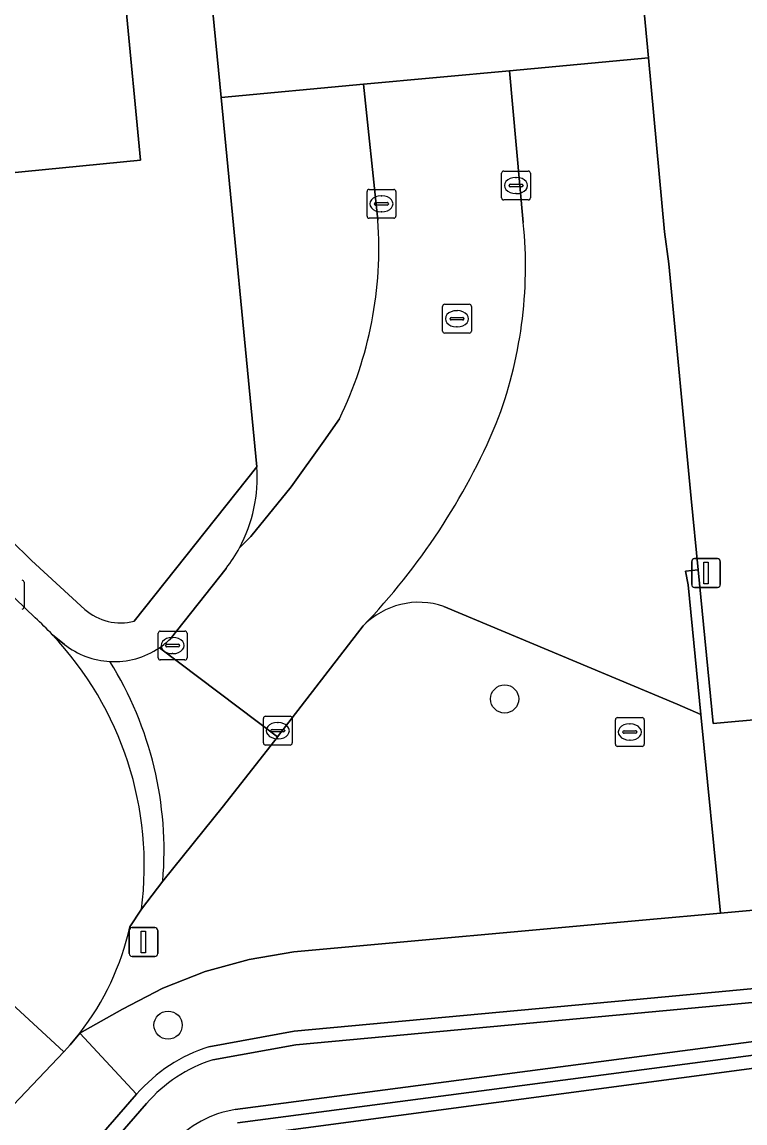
# Model space of a CAD drawing. Extents: x 158472 to 159562, y 388525 to 389606.
# Drawn here: x 159355.92 to 159380.99, y 389319.99 to 389358.16 of the extents above; entities that cross this region are included whole.
import ezdxf

# ---------------------------------------------------------------- set-up
doc = ezdxf.new("R2010")
doc.units = 0
for name, color, linetype in [('IMGEO_Berm_groen', 7, 'Continuous'), ('IMGEO_Boom', 7, 'Continuous'), ('IMGEO_Brandkraan', 7, 'Continuous'), ('IMGEO_Erf', 7, 'Continuous'), ('IMGEO_Gemengd_bos', 7, 'Continuous'), ('IMGEO_Groenvoorziening', 7, 'Continuous'), ('IMGEO_Hek', 7, 'Continuous'), ('IMGEO_Kolk', 7, 'Continuous'), ('IMGEO_Lichtmast', 7, 'Continuous'), ('IMGEO_Loofbos', 7, 'Continuous'), ('IMGEO_Muur', 7, 'Continuous'), ('IMGEO_Oever', 7, 'Continuous'), ('IMGEO_Rijbaan_lokaal_open', 7, 'Continuous'), ('IMGEO_Rioolput', 7, 'Continuous'), ('IMGEO_Voetpad_open', 7, 'Continuous'), ('IMGEO_Waterloop', 7, 'Continuous')]:
    doc.layers.add(name, color=color, linetype=linetype)

msp = doc.modelspace()

# ---------------------------------------------------------------- linework, layer by layer
at = {"layer": 'IMGEO_Berm_groen'}
for points in [[(159359.889, 389320.983), (159357.921, 389323.104), (159357.585, 389322.695), (159357.491, 389322.588), (159357.362, 389322.453), (159355.395, 389320.389), (159354.811, 389319.777), (159344.08, 389308.293), (159344.394, 389305.068), (159333.102, 389293.181), (159329.997, 389293.361), (159328.634, 389291.939), (159326.156, 389289.355)], [(159332.472, 389289.445), (159359.889, 389320.983)]]:
    msp.add_lwpolyline(points, dxfattribs=at)
at = {"layer": 'IMGEO_Boom'}
for centre in [(159372.655, 389334.688), (159360.981, 389323.378)]:
    msp.add_circle(centre, 0.489, dxfattribs=at)
at = {"layer": 'IMGEO_Brandkraan'}
for p, q in [((159376.497, 389333.117), (159376.497, 389333.969)), ((159376.572, 389334.043), (159377.424, 389334.043)), ((159376.985, 389333.823), (159377.01, 389333.823)), ((159377.498, 389333.969), (159377.498, 389333.117)), ((159376.756, 389333.537), (159376.756, 389333.549)), ((159377.194, 389333.5), (159376.796, 389333.5)), ((159376.799, 389333.586), (159377.197, 389333.586)), ((159377.24, 389333.549), (159377.24, 389333.537)), ((159377.424, 389333.043), (159376.572, 389333.043)), ((159377.008, 389333.263), (159376.983, 389333.263))]:
    msp.add_line(p, q, dxfattribs=at)
for points in [[(159376.497, 389333.117), (159376.497, 389333.969)], [(159376.572, 389334.043), (159377.424, 389334.043)], [(159377.498, 389333.969), (159377.498, 389333.117)], [(159377.424, 389333.043), (159376.572, 389333.043)]]:
    msp.add_lwpolyline(points, dxfattribs=at)
for centre, radius, start, end in [((159376.574, 389333.967), 0.0765, 91.552, 178.448), ((159376.574, 389333.967), 0.0765, 91.552, 178.448), ((159377.422, 389333.967), 0.0765, 1.552, 88.448), ((159377.422, 389333.967), 0.0765, 1.552, 88.448), ((159376.796, 389333.546), 0.0403, 85.8775, 175.7526), ((159376.793, 389333.536), 0.0366, 178.938, 274.7102), ((159377.197, 389333.543), 0.043, 264.8664, 352.4533), ((159377.201, 389333.548), 0.0386, 1.7309, 96.639), ((159376.574, 389333.119), 0.0765, 181.552, 268.448), ((159376.574, 389333.119), 0.0765, 181.552, 268.448), ((159377.422, 389333.119), 0.0765, 271.552, 358.448), ((159377.422, 389333.119), 0.0765, 271.552, 358.448)]:
    msp.add_arc(centre, radius, start, end, dxfattribs=at)
for centre, major_axis, ratio, start_param, end_param in [((159376.984, 389333.543), (-0.387, 0.002), 0.722429, 4.712389, 7.853982), ((159377.009, 389333.543), (-0.39, 0.002), 0.717154, 1.570796, 4.712389)]:
    msp.add_ellipse(centre, major_axis=major_axis, ratio=ratio, start_param=start_param, end_param=end_param, dxfattribs=at)
at = {"layer": 'IMGEO_Erf'}
msp.add_lwpolyline([(159372.599, 389410.416), (159373.65, 389398.609), (159374.827, 389386.3), (159375.166, 389382.805), (159375.668, 389377.629), (159375.945, 389374.779), (159376.972, 389364.1), (159377.061, 389363.17), (159377.242, 389361.214), (159377.32, 389360.366), (159377.639, 389356.917), (159378.196, 389350.888), (159378.344, 389349.775), (159379.122, 389341.637), (159379.365, 389339.165), (159379.888, 389333.842), (159398.949, 389335.556)], dxfattribs=at)
msp.add_lwpolyline([(159414.487, 389326.3), (159362.548, 389319.394), (159335.078, 389286.628), (159367.433, 389245.168), (159380.489, 389252.443), (159384.857, 389254.876), (159394.493, 389260.246), (159427.196, 389258.998)], close=True, dxfattribs=at)
at = {"layer": 'IMGEO_Gemengd_bos'}
for points in [[(159394.621, 389412.55), (159395.757, 389400.684), (159396.502, 389392.907), (159396.953, 389388.193), (159398.038, 389376.862), (159398.481, 389372.787), (159399.241, 389364.656), (159399.951, 389357.052), (159400.33, 389353), (159401.503, 389341.132), (159401.442, 389341.126), (159401.963, 389335.854), (159402.808, 389329.331), (159380.14, 389327.265), (159377.562, 389327.03), (159365.348, 389325.917), (159363.79, 389325.659), (159362.268, 389325.24), (159360.798, 389324.663), (159359.397, 389323.937), (159357.921, 389323.104), (159359.889, 389320.983)], [(159362.399, 389322.632), (159365.354, 389323.164), (159377.727, 389324.316), (159400.887, 389326.472), (159402.648, 389326.784)]]:
    msp.add_lwpolyline(points, dxfattribs=at)
msp.add_arc((159364.089, 389317.324), 5.57, 107.6647, 138.9429, dxfattribs=at)
at = {"layer": 'IMGEO_Groenvoorziening'}
for points in [[(159358.979, 389364.292), (159358.691, 389367.295), (159358.037, 389374.13), (159355.062, 389373.84), (159353.52, 389373.722), (159349.883, 389373.372), (159350.543, 389366.613), (159350.833, 389363.641), (159351.727, 389354.483), (159351.914, 389352.571), (159352.599, 389352.639), (159360.024, 389353.372)], [(159401.963, 389335.854), (159398.949, 389335.556), (159379.888, 389333.842), (159379.365, 389339.165), (159378.931, 389339.121), (159379.016, 389338.651), (159379.46, 389334.153), (159380.14, 389327.265), (159402.808, 389329.331)]]:
    msp.add_lwpolyline(points, close=True, dxfattribs=at)
for points in [[(159362.828, 389355.543), (159362.487, 389358.988), (159361.94, 389364.555), (159358.979, 389364.292), (159360.024, 389353.372), (159352.599, 389352.639), (159351.914, 389352.571), (159351.727, 389354.483), (159350.833, 389363.641), (159348.594, 389363.396), (159348.89, 389360.488), (159349.384, 389355.638), (159350.561, 389348.648)], [(159359.807, 389337.382), (159364.058, 389342.736), (159362.828, 389355.543)], [(159356.249, 389339.494), (159358.092, 389337.792)], [(159379.46, 389334.153), (159378.634, 389334.511), (159370.548, 389337.897)], [(159367.752, 389337.225), (159364.776, 389333.371), (159364.76, 389333.35), (159362.898, 389330.987), (159360.797, 389328.369), (159360.061, 389327.4), (159359.66, 389326.787)], [(159357.921, 389323.104), (159359.397, 389323.937), (159360.798, 389324.663), (159362.268, 389325.24), (159363.79, 389325.659), (159365.348, 389325.917), (159377.562, 389327.03), (159380.14, 389327.265), (159379.46, 389334.153)]]:
    msp.add_lwpolyline(points, dxfattribs=at)
for centre, radius, start, end in [((159369.995, 389354.38), 20.262, 196.4323, 227.2787), ((159369.68, 389335.355), 2.686, 71.146, 135.8827), ((159359.35, 389339.263), 1.936, 229.4619, 283.6477), ((159350.482, 389328.868), 9.411, 322.2271, 347.2224)]:
    msp.add_arc(centre, radius, start, end, dxfattribs=at)
at = {"layer": 'IMGEO_Hek'}
for points in [[(159377.562, 389327.03), (159365.348, 389325.917), (159363.79, 389325.659), (159362.268, 389325.24), (159360.798, 389324.663), (159359.397, 389323.937), (159357.921, 389323.104)], [(159380.14, 389327.265), (159377.562, 389327.03)]]:
    msp.add_lwpolyline(points, dxfattribs=at)
at = {"layer": 'IMGEO_Kolk'}
for p, q in [((159372.549, 389352.065), (159372.549, 389352.917)), ((159372.624, 389352.991), (159373.476, 389352.991)), ((159373.55, 389352.917), (159373.55, 389352.065)), ((159372.851, 389352.534), (159373.249, 389352.534)), ((159373.037, 389352.771), (159373.062, 389352.771)), ((159367.881, 389351.43), (159367.881, 389352.282)), ((159367.956, 389352.356), (159368.808, 389352.356)), ((159368.369, 389352.136), (159368.394, 389352.136)), ((159368.882, 389352.282), (159368.882, 389351.43)), ((159372.808, 389352.485), (159372.808, 389352.497)), ((159373.246, 389352.448), (159372.848, 389352.448)), ((159373.06, 389352.211), (159373.035, 389352.211)), ((159373.292, 389352.497), (159373.292, 389352.485)), ((159368.14, 389351.85), (159368.14, 389351.862)), ((159368.578, 389351.813), (159368.18, 389351.813)), ((159368.183, 389351.899), (159368.581, 389351.899)), ((159368.624, 389351.862), (159368.624, 389351.85)), ((159373.476, 389351.991), (159372.624, 389351.991)), ((159368.392, 389351.576), (159368.367, 389351.576)), ((159368.808, 389351.356), (159367.956, 389351.356)), ((159355.989, 389338.733), (159355.989, 389337.881)), ((159360.637, 389336.114), (159360.637, 389336.966)), ((159360.712, 389337.04), (159361.564, 389337.04)), ((159361.638, 389336.966), (159361.638, 389336.114)), ((159360.896, 389336.534), (159360.896, 389336.546)), ((159361.334, 389336.497), (159360.936, 389336.497)), ((159360.939, 389336.583), (159361.337, 389336.583)), ((159361.125, 389336.82), (159361.15, 389336.82)), ((159361.38, 389336.546), (159361.38, 389336.534)), ((159361.148, 389336.26), (159361.123, 389336.26)), ((159361.564, 389336.04), (159360.712, 389336.04)), ((159364.286, 389333.163), (159364.286, 389334.015)), ((159364.361, 389334.089), (159365.213, 389334.089)), ((159364.774, 389333.869), (159364.799, 389333.869)), ((159365.287, 389334.015), (159365.287, 389333.163)), ((159364.545, 389333.583), (159364.545, 389333.595)), ((159364.983, 389333.546), (159364.585, 389333.546)), ((159364.588, 389333.632), (159364.986, 389333.632)), ((159365.029, 389333.595), (159365.029, 389333.583)), ((159365.213, 389333.089), (159364.361, 389333.089)), ((159364.797, 389333.309), (159364.772, 389333.309))]:
    msp.add_line(p, q, dxfattribs=at)
for points in [[(159372.549, 389352.065), (159372.549, 389352.917)], [(159372.624, 389352.991), (159373.476, 389352.991)], [(159373.55, 389352.917), (159373.55, 389352.065)], [(159367.881, 389351.43), (159367.881, 389352.282)], [(159367.956, 389352.356), (159368.808, 389352.356)], [(159368.882, 389352.282), (159368.882, 389351.43)], [(159373.476, 389351.991), (159372.624, 389351.991)], [(159368.808, 389351.356), (159367.956, 389351.356)], [(159355.989, 389338.733), (159355.989, 389337.881)], [(159360.637, 389336.114), (159360.637, 389336.966)], [(159360.712, 389337.04), (159361.564, 389337.04)], [(159361.638, 389336.966), (159361.638, 389336.114)], [(159361.564, 389336.04), (159360.712, 389336.04)], [(159364.286, 389333.163), (159364.286, 389334.015)], [(159364.361, 389334.089), (159365.213, 389334.089)], [(159365.287, 389334.015), (159365.287, 389333.163)], [(159365.213, 389333.089), (159364.361, 389333.089)]]:
    msp.add_lwpolyline(points, dxfattribs=at)
for centre, radius, start, end in [((159372.626, 389352.915), 0.0765, 91.552, 178.448), ((159372.626, 389352.915), 0.0765, 91.552, 178.448), ((159373.474, 389352.915), 0.0765, 1.552, 88.448), ((159373.474, 389352.915), 0.0765, 1.552, 88.448), ((159372.848, 389352.494), 0.0403, 85.8775, 175.7526), ((159373.253, 389352.496), 0.0386, 1.7309, 96.639), ((159367.958, 389352.28), 0.0765, 91.552, 178.448), ((159367.958, 389352.28), 0.0765, 91.552, 178.448), ((159368.806, 389352.28), 0.0765, 1.552, 88.448), ((159368.806, 389352.28), 0.0765, 1.552, 88.448), ((159372.845, 389352.484), 0.0366, 178.938, 274.7102), ((159373.249, 389352.491), 0.043, 264.8664, 352.4533), ((159368.18, 389351.859), 0.0403, 85.8775, 175.7526), ((159368.177, 389351.849), 0.0366, 178.938, 274.7102), ((159368.581, 389351.856), 0.043, 264.8664, 352.4533), ((159368.585, 389351.861), 0.0386, 1.7309, 96.639), ((159372.626, 389352.067), 0.0765, 181.552, 268.448), ((159372.626, 389352.067), 0.0765, 181.552, 268.448), ((159373.474, 389352.067), 0.0765, 271.552, 358.448), ((159373.474, 389352.067), 0.0765, 271.552, 358.448), ((159367.958, 389351.432), 0.0765, 181.552, 268.448), ((159367.958, 389351.432), 0.0765, 181.552, 268.448), ((159368.806, 389351.432), 0.0765, 271.552, 358.448), ((159368.806, 389351.432), 0.0765, 271.552, 358.448), ((159355.913, 389338.731), 0.0765, 1.552, 88.448), ((159355.913, 389338.731), 0.0765, 1.552, 88.448), ((159355.913, 389337.883), 0.0765, 271.552, 358.448), ((159355.913, 389337.883), 0.0765, 271.552, 358.448), ((159360.714, 389336.964), 0.0765, 91.552, 178.448), ((159360.714, 389336.964), 0.0765, 91.552, 178.448), ((159361.562, 389336.964), 0.0765, 1.552, 88.448), ((159361.562, 389336.964), 0.0765, 1.552, 88.448), ((159360.936, 389336.543), 0.0403, 85.8775, 175.7526), ((159360.933, 389336.533), 0.0366, 178.938, 274.7102), ((159361.337, 389336.54), 0.043, 264.8664, 352.4533), ((159361.341, 389336.545), 0.0386, 1.7309, 96.639), ((159360.714, 389336.116), 0.0765, 181.552, 268.448), ((159360.714, 389336.116), 0.0765, 181.552, 268.448), ((159361.562, 389336.116), 0.0765, 271.552, 358.448), ((159361.562, 389336.116), 0.0765, 271.552, 358.448), ((159364.363, 389334.013), 0.0765, 91.552, 178.448), ((159364.363, 389334.013), 0.0765, 91.552, 178.448), ((159365.211, 389334.013), 0.0765, 1.552, 88.448), ((159365.211, 389334.013), 0.0765, 1.552, 88.448), ((159364.585, 389333.592), 0.0403, 85.8775, 175.7526), ((159364.582, 389333.582), 0.0366, 178.938, 274.7102), ((159364.986, 389333.589), 0.043, 264.8664, 352.4533), ((159364.99, 389333.594), 0.0386, 1.7309, 96.639), ((159364.363, 389333.165), 0.0765, 181.552, 268.448), ((159364.363, 389333.165), 0.0765, 181.552, 268.448), ((159365.211, 389333.165), 0.0765, 271.552, 358.448), ((159365.211, 389333.165), 0.0765, 271.552, 358.448)]:
    msp.add_arc(centre, radius, start, end, dxfattribs=at)
for centre, major_axis, ratio, start_param, end_param in [((159373.036, 389352.491), (-0.387, 0.002), 0.722429, 4.712389, 7.853982), ((159373.061, 389352.491), (-0.39, 0.002), 0.717154, 1.570796, 4.712389), ((159368.368, 389351.856), (-0.387, 0.002), 0.722429, 4.712389, 7.853982), ((159368.393, 389351.856), (-0.39, 0.002), 0.717154, 1.570796, 4.712389), ((159361.124, 389336.54), (-0.387, 0.002), 0.722429, 4.712389, 7.853982), ((159361.149, 389336.54), (-0.39, 0.002), 0.717154, 1.570796, 4.712389), ((159364.773, 389333.589), (-0.387, 0.002), 0.722429, 4.712389, 7.853982), ((159364.798, 389333.589), (-0.39, 0.002), 0.717154, 1.570796, 4.712389)]:
    msp.add_ellipse(centre, major_axis=major_axis, ratio=ratio, start_param=start_param, end_param=end_param, dxfattribs=at)
at = {"layer": 'IMGEO_Lichtmast'}
for p, q in [((159379.244, 389339.556), (159380.034, 389339.556)), ((159380.034, 389339.556), (159379.244, 389339.556)), ((159379.144, 389338.656), (159379.144, 389339.456)), ((159379.144, 389339.456), (159379.144, 389338.656)), ((159380.134, 389339.456), (159380.134, 389338.656)), ((159380.134, 389338.656), (159380.134, 389339.456)), ((159380.034, 389338.556), (159379.244, 389338.556)), ((159379.244, 389338.556), (159380.034, 389338.556)), ((159359.633, 389325.86), (159359.633, 389326.66)), ((159359.633, 389326.66), (159359.633, 389325.86)), ((159359.733, 389326.76), (159360.523, 389326.76)), ((159360.523, 389326.76), (159359.733, 389326.76)), ((159360.623, 389326.66), (159360.623, 389325.86)), ((159360.623, 389325.86), (159360.623, 389326.66)), ((159360.523, 389325.76), (159359.733, 389325.76)), ((159359.733, 389325.76), (159360.523, 389325.76))]:
    msp.add_line(p, q, dxfattribs=at)
for points in [[(159379.564, 389339.431), (159379.714, 389339.431), (159379.714, 389338.681), (159379.564, 389338.681), (159379.564, 389339.431)], [(159360.053, 389326.635), (159360.203, 389326.635), (159360.203, 389325.885), (159360.053, 389325.885), (159360.053, 389326.635)]]:
    msp.add_lwpolyline(points, dxfattribs=at)
for centre, start, end in [((159379.244, 389339.456), 90, 180), ((159379.244, 389339.456), 90, 180), ((159380.034, 389339.456), 0, 90), ((159380.034, 389339.456), 360, 90), ((159379.244, 389338.656), 180, 270), ((159379.244, 389338.656), 180, 270), ((159380.034, 389338.656), 270, 0), ((159380.034, 389338.656), 270, 0), ((159359.733, 389326.66), 90, 180), ((159359.733, 389326.66), 90, 180), ((159360.523, 389326.66), 0, 90), ((159360.523, 389326.66), 360, 90), ((159359.733, 389325.86), 180, 270), ((159359.733, 389325.86), 180, 270), ((159360.523, 389325.86), 270, 0), ((159360.523, 389325.86), 270, 0)]:
    msp.add_arc(centre, 0.1, start, end, dxfattribs=at)
at = {"layer": 'IMGEO_Loofbos'}
for points in [[(159362.292, 389319.598), (159362.548, 389319.394), (159414.487, 389326.3), (159427.196, 389258.998), (159394.493, 389260.246), (159384.857, 389254.876), (159387.357, 389250.327), (159395.849, 389254.995), (159396.966, 389255.529), (159426.644, 389256.048), (159432.963, 389256.159), (159432.241, 389266.439)], [(159403.42, 389325.237), (159363.393, 389319.986)]]:
    msp.add_lwpolyline(points, dxfattribs=at)
at = {"layer": 'IMGEO_Muur'}
msp.add_lwpolyline([(159362.548, 389319.394), (159414.487, 389326.3), (159427.196, 389258.998)], dxfattribs=at)
at = {"layer": 'IMGEO_Oever'}
for points in [[(159402.648, 389326.784), (159400.887, 389326.472), (159377.727, 389324.316), (159365.354, 389323.164), (159362.399, 389322.632)], [(159362.529, 389322.175), (159365.418, 389322.695), (159377.771, 389323.845), (159400.95, 389326.003), (159402.749, 389326.322)], [(159403.339, 389325.703), (159363.31, 389320.452)], [(159363.393, 389319.986), (159403.42, 389325.237)], [(159359.889, 389320.983), (159332.472, 389289.445)], [(159332.842, 389289.15), (159360.235, 389320.66)]]:
    msp.add_lwpolyline(points, dxfattribs=at)
for centre, radius, start, end in [((159364.089, 389317.324), 5.57, 107.6647, 138.9429), ((159364.093, 389317.312), 5.109, 107.8327, 139.0503), ((159363.931, 389316.698), 3.805, 99.3868, 137.3277)]:
    msp.add_arc(centre, radius, start, end, dxfattribs=at)
at = {"layer": 'IMGEO_Rijbaan_lokaal_open'}
for points in [[(159377.32, 389360.366), (159372.537, 389359.921), (159372.474, 389359.916), (159367.464, 389359.45), (159362.487, 389358.988), (159362.828, 389355.543), (159367.764, 389356.001), (159372.824, 389356.47), (159377.639, 389356.917)], [(159353.725, 389325.809), (159353.299, 389325.252), (159351.858, 389323.653), (159355.395, 389320.389), (159357.362, 389322.453)]]:
    msp.add_lwpolyline(points, close=True, dxfattribs=at)
for points in [[(159373.302, 389351.206), (159372.824, 389356.47), (159367.764, 389356.001), (159368.259, 389351.293)], [(159366.923, 389344.403), (159366.384, 389343.624), (159365.247, 389342.045), (159363.853, 389340.321), (159363.46, 389339.933)], [(159356.373, 389337.506), (159355.33, 389338.504), (159354.405, 389339.389)], [(159362.992, 389339.216), (159361.055, 389336.767)], [(159357.386, 389336.579), (159356.969, 389336.917)], [(159360.68, 389336.462), (159364.776, 389333.371), (159367.752, 389337.225)], [(159360.797, 389328.369), (159362.898, 389330.987), (159364.76, 389333.35), (159364.776, 389333.371), (159360.68, 389336.462)], [(159360.061, 389327.4), (159360.797, 389328.369)], [(159359.66, 389326.787), (159360.061, 389327.4)], [(159353.725, 389325.809), (159357.362, 389322.453), (159357.491, 389322.588), (159357.585, 389322.695), (159357.921, 389323.104)]]:
    msp.add_lwpolyline(points, dxfattribs=at)
for centre, radius, start, end in [((159354.787, 389350.331), 13.506, 333.9668, 4.0858), ((159358.186, 389349.69), 15.192, 338.9599, 5.727), ((159350.983, 389353.282), 23.217, 316.2436, 337.0693), ((159359.04, 389342.307), 5.017, 321.9713, 331.7621), ((159348.367, 389328.808), 11.822, 43.3074, 47.3695), ((159348.464, 389328.893), 11.692, 352.6633, 43.3339), ((159348.464, 389328.893), 11.692, 352.6633, 43.3339), ((159359.109, 389338.772), 2.788, 231.8456, 267.0264), ((159359.148, 389338.729), 2.736, 304.0547, 314.1905), ((159359.116, 389338.774), 2.791, 266.873, 304.0719), ((159348.422, 389329.421), 12.42, 355.1413, 31.9167), ((159348.422, 389329.421), 12.42, 355.1413, 31.9167), ((159350.482, 389328.868), 9.411, 322.2271, 347.2224)]:
    msp.add_arc(centre, radius, start, end, dxfattribs=at)
at = {"layer": 'IMGEO_Rioolput'}
for p, q in [((159370.577, 389348.373), (159371.429, 389348.373)), ((159370.502, 389347.447), (159370.502, 389348.299)), ((159370.99, 389348.153), (159371.015, 389348.153)), ((159371.503, 389348.299), (159371.503, 389347.447)), ((159370.761, 389347.867), (159370.761, 389347.879)), ((159371.199, 389347.83), (159370.801, 389347.83)), ((159370.804, 389347.916), (159371.202, 389347.916)), ((159371.013, 389347.593), (159370.988, 389347.593)), ((159371.245, 389347.879), (159371.245, 389347.867)), ((159371.429, 389347.373), (159370.577, 389347.373))]:
    msp.add_line(p, q, dxfattribs=at)
for points in [[(159370.577, 389348.373), (159371.429, 389348.373)], [(159370.502, 389347.447), (159370.502, 389348.299)], [(159371.503, 389348.299), (159371.503, 389347.447)], [(159371.429, 389347.373), (159370.577, 389347.373)]]:
    msp.add_lwpolyline(points, dxfattribs=at)
for centre, radius, start, end in [((159370.579, 389348.297), 0.0765, 91.552, 178.448), ((159370.579, 389348.297), 0.0765, 91.552, 178.448), ((159371.427, 389348.297), 0.0765, 1.552, 88.448), ((159371.427, 389348.297), 0.0765, 1.552, 88.448), ((159370.801, 389347.876), 0.0403, 85.8775, 175.7526), ((159370.798, 389347.866), 0.0366, 178.938, 274.7102), ((159371.202, 389347.873), 0.043, 264.8664, 352.4533), ((159371.206, 389347.878), 0.0386, 1.7309, 96.639), ((159370.579, 389347.449), 0.0765, 181.552, 268.448), ((159370.579, 389347.449), 0.0765, 181.552, 268.448), ((159371.427, 389347.449), 0.0765, 271.552, 358.448), ((159371.427, 389347.449), 0.0765, 271.552, 358.448)]:
    msp.add_arc(centre, radius, start, end, dxfattribs=at)
for centre, major_axis, ratio, start_param, end_param in [((159370.989, 389347.873), (-0.387, 0.002), 0.722429, 4.712389, 7.853982), ((159371.014, 389347.873), (-0.39, 0.002), 0.717154, 1.570796, 4.712389)]:
    msp.add_ellipse(centre, major_axis=major_axis, ratio=ratio, start_param=start_param, end_param=end_param, dxfattribs=at)
at = {"layer": 'IMGEO_Voetpad_open'}
for points in [[(159378.344, 389349.775), (159378.196, 389350.888), (159377.639, 389356.917), (159372.824, 389356.47), (159373.302, 389351.206)], [(159368.259, 389351.293), (159367.764, 389356.001), (159362.828, 389355.543), (159364.058, 389342.736)], [(159370.548, 389337.897), (159378.634, 389334.511), (159379.46, 389334.153), (159379.016, 389338.651), (159378.931, 389339.121), (159379.365, 389339.165), (159379.122, 389341.637), (159378.344, 389349.775)], [(159363.46, 389339.933), (159363.853, 389340.321), (159365.247, 389342.045), (159366.384, 389343.624), (159366.923, 389344.403)], [(159364.058, 389342.736), (159359.807, 389337.382)], [(159354.405, 389339.389), (159355.33, 389338.504), (159356.373, 389337.506)], [(159358.092, 389337.792), (159356.249, 389339.494)], [(159361.055, 389336.767), (159362.992, 389339.216)], [(159356.969, 389336.917), (159357.386, 389336.579)]]:
    msp.add_lwpolyline(points, dxfattribs=at)
for centre, radius, start, end in [((159354.787, 389350.331), 13.506, 333.9668, 4.0858), ((159358.186, 389349.69), 15.192, 338.9599, 5.727), ((159369.995, 389354.38), 20.262, 196.4323, 227.2787), ((159350.983, 389353.282), 23.217, 316.2436, 337.0693), ((159358.982, 389342.354), 5.09, 331.6057, 4.3081), ((159358.982, 389342.354), 5.09, 331.6057, 4.3081), ((159359.04, 389342.307), 5.017, 321.9713, 331.7621), ((159369.68, 389335.355), 2.686, 71.146, 135.8827), ((159359.35, 389339.263), 1.936, 229.4619, 283.6477), ((159348.367, 389328.808), 11.822, 43.3074, 47.3695), ((159359.109, 389338.772), 2.788, 231.8456, 267.0264), ((159359.148, 389338.729), 2.736, 304.0547, 314.1905), ((159359.116, 389338.774), 2.791, 266.873, 304.0719)]:
    msp.add_arc(centre, radius, start, end, dxfattribs=at)
at = {"layer": 'IMGEO_Waterloop'}
for points in [[(159402.749, 389326.322), (159400.95, 389326.003), (159377.771, 389323.845), (159365.418, 389322.695), (159362.529, 389322.175)], [(159363.31, 389320.452), (159403.339, 389325.703)], [(159360.235, 389320.66), (159332.842, 389289.15)]]:
    msp.add_lwpolyline(points, dxfattribs=at)
for centre, radius, start, end in [((159364.093, 389317.312), 5.109, 107.8327, 139.0503), ((159363.931, 389316.698), 3.805, 99.3868, 137.3277)]:
    msp.add_arc(centre, radius, start, end, dxfattribs=at)

doc.saveas('drawing.dxf')
